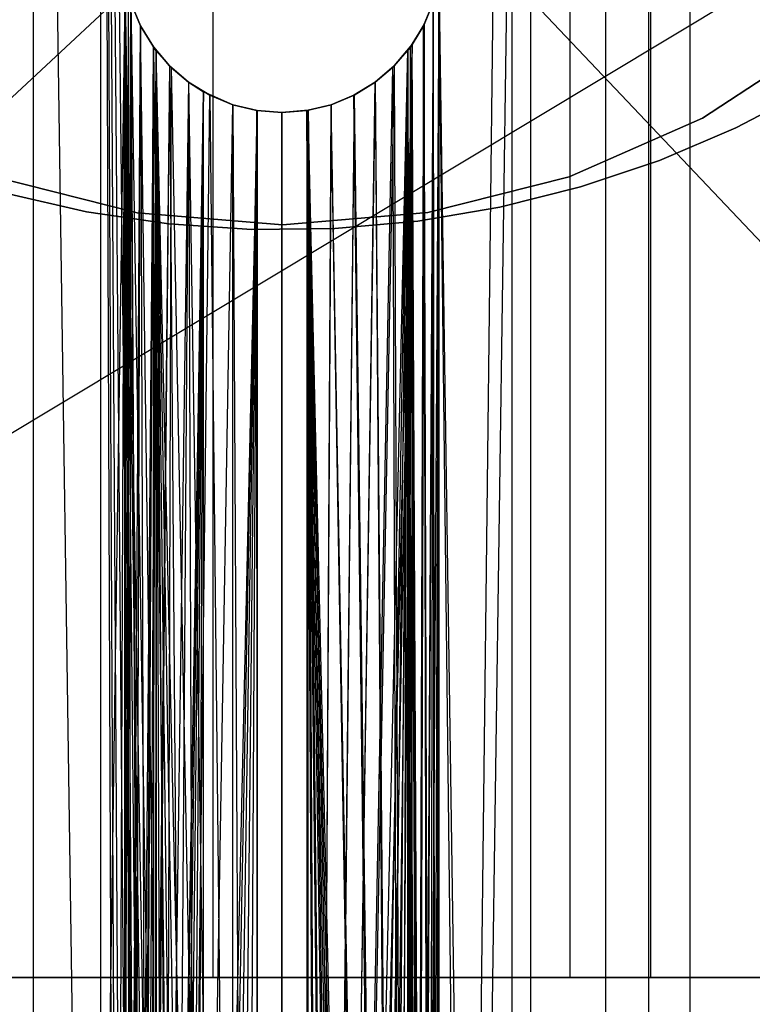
# Model space of a CAD drawing. Extents: x -172 to 172, y -29 to 28.
# Tile 473 of 656: x -1.49 to 2.66, y 7.45 to 13.03. Entities that reach past the tile are written whole.
import ezdxf

# ---------------------------------------------------------------- set-up
doc = ezdxf.new("R2010")
doc.units = 0
doc.header["$LTSCALE"] = 25.4
doc.layers.get('0').update_dxf_attribs({"linetype": 'CONTINUOUS'})

# ---------------------------------------------------------------- blocks, each defined once
blk = doc.blocks.new('RYFLO_AURA_STL')
at = {"color": 0}
for p, q in [((-1.4087, 22.5, -1248.0476), (-1.4087, -22.5, -1248.0476)), ((-1.4087, 22.5, -1238.4526), (-0.8889, -13.259, -1238.3297)), ((-1.4087, 22.5, -1238.4526), (-1.4087, -22.5, -1238.4526)), ((-1.4087, 22.5, -1238.4526), (-0.8889, -13.259, -1238.3297)), ((-1.4087, 22.5, -1238.4526), (-1.4087, -22.5, -1238.4526)), ((-1.4087, 22.5, -1248.0476), (-1.4087, -22.5, -1248.0476)), ((-1.0249, -22.5, -1246.5967), (-1.0249, 22.5, -1246.5967)), ((-0.8017, -12.991, -1239.8431), (-1.0249, 22.5, -1239.9036)), ((-1.0249, 22.5, -1239.9036), (-0.7281, -12.871, -1239.8267)), ((-0.8017, -12.991, -1239.8431), (-1.0249, 22.5, -1239.9036)), ((-0.856, -13.1219, -1239.8564), (-1.0249, 22.5, -1239.9036)), ((-0.856, -13.1219, -1239.8564), (-1.0249, 22.5, -1239.9036)), ((-0.8889, -13.259, -1239.8649), (-1.0249, 22.5, -1239.9036)), ((-1.0249, 22.5, -1239.9036), (-0.7281, -12.871, -1239.8267)), ((-1.0249, 22.5, -1239.9036), (-0.6361, -12.7633, -1239.8085)), ((-1.0249, 22.5, -1239.9036), (-0.6361, -12.7633, -1239.8085)), ((-1.0249, -22.5, -1239.9036), (-1.0249, 22.5, -1239.9036)), ((-0.8889, -13.259, -1239.8649), (-1.0249, 22.5, -1239.9036)), ((-1.0249, -22.5, -1239.9036), (-1.0249, 22.5, -1239.9036)), ((-1.0249, -22.5, -1246.5967), (-1.0249, 22.5, -1246.5967)), ((1.4087, 22.5, -1248.0476), (0.8889, -13.259, -1248.1705)), ((1.4087, 22.5, -1248.0476), (0.8889, -13.259, -1248.1705)), ((0.8889, -13.259, -1246.6354), (1.305, 22.5, -1246.4977)), ((0.8889, -13.259, -1246.6354), (1.305, 22.5, -1246.4977)), ((1.305, -22.5, -1246.4977), (1.305, 22.5, -1246.4977)), ((1.305, -22.5, -1240.0026), (1.305, 22.5, -1240.0026)), ((1.305, -22.5, -1246.4977), (1.305, 22.5, -1246.4977)), ((1.305, -22.5, -1240.0026), (1.305, 22.5, -1240.0026)), ((1.4087, 22.5, -1248.0476), (1.4087, -22.5, -1248.0476)), ((1.4087, 22.5, -1238.4526), (1.4087, -22.5, -1238.4526)), ((1.4087, 22.5, -1248.0476), (1.4087, -22.5, -1248.0476)), ((1.4087, 22.5, -1238.4526), (1.4087, -22.5, -1238.4526)), ((1.8351, -22.5, -1246.2305), (1.8351, 22.5, -1246.2305)), ((1.8351, -22.5, -1246.2305), (1.8351, 22.5, -1246.2305)), ((1.8351, -22.5, -1240.2698), (1.8351, 22.5, -1240.2698)), ((1.8351, -22.5, -1240.2698), (1.8351, 22.5, -1240.2698)), ((2.0771, 22.5, -1247.7983), (2.0771, -22.5, -1247.7983)), ((2.0771, 22.5, -1247.7983), (2.0771, -22.5, -1247.7983)), ((2.0771, 22.5, -1238.7019), (2.0771, -22.5, -1238.7019)), ((2.0771, 22.5, -1238.7019), (2.0771, -22.5, -1238.7019)), ((2.3124, -22.5, -1245.8774), (2.3124, 22.5, -1245.8774)), ((2.3124, -22.5, -1245.8774), (2.3124, 22.5, -1245.8774)), ((2.3124, -22.5, -1240.6228), (2.3124, 22.5, -1240.6228)), ((2.3124, -22.5, -1240.6228), (2.3124, 22.5, -1240.6228)), ((-0.8889, 13.259, -1248.1705), (-1.4087, -22.5, -1248.0476)), ((-0.8889, 13.259, -1248.1705), (-1.4087, -22.5, -1248.0476)), ((-1.0249, -22.5, -1246.5967), (-0.8889, 13.259, -1246.6354)), ((-1.0249, -22.5, -1246.5967), (-0.8889, 13.259, -1246.6354)), ((-0.856, -13.1219, -1248.1763), (-0.8889, 13.259, -1248.1705)), ((-0.8889, 13.259, -1248.1705), (-0.8018, -12.9912, -1248.1854)), ((-0.8889, 13.259, -1248.1705), (-0.8018, -12.9912, -1248.1854)), ((-0.8889, 13.259, -1248.1705), (-0.7281, -12.871, -1248.1968)), ((-0.8889, 13.259, -1248.1705), (-0.7281, -12.871, -1248.1968)), ((-0.8888, -13.2584, -1248.1705), (-0.8889, 13.259, -1248.1705)), ((-0.856, -13.1219, -1248.1763), (-0.8889, 13.259, -1248.1705)), ((-0.8888, -13.2584, -1248.1705), (-0.8889, 13.259, -1248.1705)), ((-0.8888, 13.2584, -1238.3297), (-0.8889, -13.259, -1238.3297)), ((-0.8888, 13.2584, -1238.3297), (-0.8889, -13.259, -1238.3297)), ((-0.8888, 13.2584, -1239.8649), (-0.6361, -12.7633, -1239.8085)), ((-0.8888, 13.2584, -1239.8649), (-0.6361, -12.7633, -1239.8085)), ((-0.8888, 13.2584, -1239.8649), (-0.529, -12.6719, -1239.7903)), ((-0.8888, 13.2584, -1239.8649), (-0.529, -12.6719, -1239.7903)), ((-0.8888, 13.2584, -1239.8649), (-0.4446, -12.6175, -1239.7784)), ((-0.8888, 13.2584, -1239.8649), (-0.4446, -12.6175, -1239.7784)), ((0.8889, 13.259, -1238.3297), (0.7281, -12.871, -1238.3035)), ((0.8889, 13.259, -1238.3297), (0.7281, -12.871, -1238.3035)), ((0.8889, 13.259, -1238.3297), (0.8018, -12.9912, -1238.3148)), ((0.8889, 13.259, -1238.3297), (0.8018, -12.9912, -1238.3148)), ((0.8888, 13.2584, -1246.6354), (0.8053, -12.9981, -1246.6562)), ((0.8888, 13.2584, -1246.6354), (0.8053, -12.9981, -1246.6562)), ((0.856, -13.1219, -1238.324), (0.8889, 13.259, -1238.3297)), ((0.856, -13.1219, -1238.324), (0.8889, 13.259, -1238.3297)), ((0.8888, 13.2584, -1246.6354), (0.856, -13.1219, -1246.6438)), ((0.8888, 13.2584, -1246.6354), (0.856, -13.1219, -1246.6438)), ((0.8888, -13.2584, -1238.3297), (0.8889, 13.259, -1238.3297)), ((0.8888, -13.2584, -1238.3297), (0.8889, 13.259, -1238.3297)), ((0.8889, 13.259, -1239.8649), (0.8888, -13.2584, -1239.8649)), ((0.8889, 13.259, -1239.8649), (0.8888, -13.2584, -1239.8649)), ((0.8888, 13.2584, -1248.1705), (0.8889, -13.259, -1248.1705)), ((0.8888, 13.2584, -1248.1705), (0.8889, -13.259, -1248.1705)), ((0.8889, -13.259, -1246.6354), (0.8888, 13.2584, -1246.6354)), ((0.8889, -13.259, -1246.6354), (0.8888, 13.2584, -1246.6354)), ((0.8889, 13.259, -1238.3297), (1.4087, -22.5, -1238.4526)), ((0.8889, 13.259, -1238.3297), (1.4087, -22.5, -1238.4526)), ((1.305, -22.5, -1240.0026), (0.8889, 13.259, -1239.8649)), ((1.305, -22.5, -1240.0026), (0.8889, 13.259, -1239.8649)), ((-1.0249, -22.5, -1246.5967), (-0.856, 13.1219, -1246.6438)), ((-1.0249, -22.5, -1246.5967), (-0.856, 13.1219, -1246.6438)), ((-0.856, 13.1219, -1238.324), (-0.8889, -13.259, -1238.3297)), ((-0.856, 13.1219, -1238.324), (-0.8889, -13.259, -1238.3297)), ((-0.856, 13.1219, -1248.1763), (-0.7281, -12.871, -1248.1968)), ((-0.856, 13.1219, -1248.1763), (-0.7281, -12.871, -1248.1968)), ((-0.856, 13.1219, -1248.1763), (-0.7129, -12.8507, -1248.199)), ((-0.856, 13.1219, -1248.1763), (-0.7129, -12.8507, -1248.199)), ((-0.856, 13.1219, -1248.1763), (-0.8017, 12.9911, -1248.1854)), ((-0.8018, 12.9912, -1238.3148), (-0.856, 13.1219, -1238.324)), ((-0.8017, 12.991, -1246.6571), (-0.856, 13.1219, -1246.6438)), ((-0.856, 13.1219, -1239.8564), (-0.4446, -12.6175, -1239.7784)), ((-0.856, 13.1219, -1239.8564), (-0.4446, -12.6175, -1239.7784)), ((-0.856, 13.1219, -1239.8564), (-0.8019, 12.9914, -1239.8433)), ((-0.856, 13.1219, -1248.1763), (-0.8017, 12.9911, -1248.1854)), ((-0.8017, 12.991, -1246.6571), (-0.856, 13.1219, -1246.6438)), ((-0.8018, 12.9912, -1238.3148), (-0.856, 13.1219, -1238.324)), ((-0.856, 13.1219, -1239.8564), (-0.8019, 12.9914, -1239.8433)), ((0.856, 13.1219, -1238.324), (0.7129, -12.8507, -1238.3013)), ((0.856, 13.1219, -1238.324), (0.7129, -12.8507, -1238.3013)), ((0.856, 13.1219, -1238.324), (0.7281, -12.871, -1238.3035)), ((0.856, 13.1219, -1238.324), (0.7281, -12.871, -1238.3035)), ((0.856, 13.1219, -1246.6438), (0.7281, -12.871, -1246.6736)), ((0.856, 13.1219, -1246.6438), (0.7281, -12.871, -1246.6736)), ((0.856, 13.1219, -1238.324), (0.8017, 12.9911, -1238.3148)), ((0.856, 13.1219, -1238.324), (0.8017, 12.9911, -1238.3148)), ((0.8018, 12.9912, -1248.1854), (0.856, 13.1219, -1248.1763)), ((0.8018, 12.9912, -1248.1854), (0.856, 13.1219, -1248.1763)), ((0.856, 13.1219, -1246.6438), (0.8053, -12.9981, -1246.6562)), ((0.856, 13.1219, -1246.6438), (0.8053, -12.9981, -1246.6562)), ((0.8053, 12.9981, -1239.844), (0.856, 13.1219, -1239.8564)), ((0.8053, 12.9981, -1239.844), (0.856, 13.1219, -1239.8564)), ((0.8053, 12.9981, -1239.844), (0.856, 13.1219, -1238.324)), ((0.8053, 12.9981, -1239.844), (0.856, 13.1219, -1238.324)), ((0.856, 13.1219, -1246.6438), (0.8055, 12.9986, -1246.6561)), ((0.856, 13.1219, -1248.1763), (0.8055, 12.9986, -1246.6561)), ((0.856, 13.1219, -1246.6438), (0.8055, 12.9986, -1246.6561)), ((0.856, 13.1219, -1248.1763), (0.8055, 12.9986, -1246.6561)), ((0.856, 13.1219, -1248.1763), (0.8889, -13.259, -1248.1705)), ((0.856, 13.1219, -1248.1763), (0.8889, -13.259, -1248.1705)), ((0.8888, -13.2584, -1239.8649), (0.856, 13.1219, -1239.8564)), ((0.8888, -13.2584, -1239.8649), (0.856, 13.1219, -1239.8564)), ((0.8055, 12.9986, -1246.6561), (0.7281, -12.871, -1246.6736)), ((0.8055, 12.9986, -1246.6561), (0.7281, -12.871, -1246.6736)), ((0.8055, 12.9986, -1246.6561), (0.7374, 12.884, -1246.6715)), ((0.8055, 12.9986, -1246.6561), (0.7374, 12.884, -1246.6715)), ((0.7385, 12.8855, -1239.8289), (0.8053, 12.9981, -1239.844)), ((0.7385, 12.8855, -1239.8289), (0.8053, 12.9981, -1239.844)), ((0.8053, 12.9981, -1239.844), (0.8017, 12.9911, -1238.3148)), ((0.8053, 12.9981, -1239.844), (0.8017, 12.9911, -1238.3148)), ((0.8018, 12.9912, -1248.1854), (0.8055, 12.9986, -1246.6561)), ((0.8018, 12.9912, -1248.1854), (0.8055, 12.9986, -1246.6561)), ((0.8888, -13.2584, -1239.8649), (0.8053, 12.9981, -1239.844)), ((0.8888, -13.2584, -1239.8649), (0.8053, 12.9981, -1239.844)), ((0.856, -13.1219, -1239.8564), (0.8053, 12.9981, -1239.844)), ((0.856, -13.1219, -1239.8564), (0.8053, 12.9981, -1239.844)), ((-1.0249, -22.5, -1246.5967), (-0.8017, 12.991, -1246.6571)), ((-1.0249, -22.5, -1246.5967), (-0.8017, 12.991, -1246.6571)), ((-0.8889, -13.259, -1238.3297), (-0.8018, 12.9912, -1238.3148)), ((-0.8889, -13.259, -1238.3297), (-0.8018, 12.9912, -1238.3148)), ((-0.8019, 12.9914, -1239.8433), (-0.7281, 12.871, -1239.8267)), ((-0.4446, -12.6175, -1239.7784), (-0.8019, 12.9914, -1239.8433)), ((-0.4446, -12.6175, -1239.7784), (-0.8019, 12.9914, -1239.8433)), ((-0.8018, 12.9912, -1238.3148), (-0.8019, 12.9914, -1239.8433)), ((-0.8018, 12.9912, -1238.3148), (-0.8019, 12.9914, -1239.8433)), ((-0.8019, 12.9914, -1239.8433), (-0.7281, 12.871, -1239.8267)), ((-0.7281, 12.871, -1238.3035), (-0.8018, 12.9912, -1238.3148)), ((-0.7281, 12.871, -1238.3035), (-0.8018, 12.9912, -1238.3148)), ((-0.8017, 12.9911, -1248.1854), (-0.7129, -12.8507, -1248.199)), ((-0.8017, 12.9911, -1248.1854), (-0.7129, -12.8507, -1248.199)), ((-0.8017, 12.9911, -1248.1854), (-0.7281, 12.871, -1248.1968)), ((-0.8017, 12.9911, -1248.1854), (-0.7281, 12.871, -1248.1968)), ((-0.8017, 12.9911, -1248.1854), (-0.8017, 12.991, -1246.6571)), ((-0.8017, 12.9911, -1248.1854), (-0.8017, 12.991, -1246.6571)), ((-0.7281, 12.871, -1246.6736), (-0.8017, 12.991, -1246.6571)), ((-0.7281, 12.871, -1246.6736), (-0.8017, 12.991, -1246.6571)), ((0.8017, 12.9911, -1238.3148), (0.7129, -12.8507, -1238.3013)), ((0.8017, 12.9911, -1238.3148), (0.7129, -12.8507, -1238.3013)), ((0.7281, 12.871, -1248.1968), (0.8018, 12.9912, -1248.1854)), ((0.7281, 12.871, -1248.1968), (0.8018, 12.9912, -1248.1854)), ((0.8017, 12.9911, -1238.3148), (0.7281, 12.871, -1238.3035)), ((0.8017, 12.9911, -1238.3148), (0.7281, 12.871, -1238.3035)), ((0.8018, 12.9912, -1248.1854), (0.7374, 12.884, -1246.6715)), ((0.8018, 12.9912, -1248.1854), (0.7374, 12.884, -1246.6715)), ((0.7385, 12.8855, -1239.8289), (0.8017, 12.9911, -1238.3148)), ((0.7385, 12.8855, -1239.8289), (0.8017, 12.9911, -1238.3148)), ((0.8889, -13.259, -1248.1705), (0.8018, 12.9912, -1248.1854)), ((0.8889, -13.259, -1248.1705), (0.8018, 12.9912, -1248.1854)), ((0.7374, 12.884, -1246.6715), (0.1485, -12.5123, -1246.7469)), ((0.7374, 12.884, -1246.6715), (0.1485, -12.5123, -1246.7469)), ((0.7374, 12.884, -1246.6715), (0.2781, -12.544, -1246.739)), ((0.7374, 12.884, -1246.6715), (0.2781, -12.544, -1246.739)), ((0.4083, -12.5979, -1246.7262), (0.7374, 12.884, -1246.6715)), ((0.4083, -12.5979, -1246.7262), (0.7374, 12.884, -1246.6715)), ((0.529, -12.6719, -1246.71), (0.7374, 12.884, -1246.6715)), ((0.529, -12.6719, -1246.71), (0.7374, 12.884, -1246.6715)), ((0.6361, 12.7633, -1239.8085), (0.7385, 12.8855, -1239.8289)), ((0.6361, 12.7633, -1239.8085), (0.7385, 12.8855, -1239.8289)), ((0.6361, -12.7633, -1246.6918), (0.7374, 12.884, -1246.6715)), ((0.6361, -12.7633, -1246.6918), (0.7374, 12.884, -1246.6715)), ((0.7374, 12.884, -1246.6715), (0.6366, 12.7638, -1246.6918)), ((0.7374, 12.884, -1246.6715), (0.6366, 12.7638, -1246.6918)), ((0.7385, 12.8855, -1239.8289), (0.7116, 12.8489, -1238.301)), ((0.7385, 12.8855, -1239.8289), (0.7116, 12.8489, -1238.301)), ((0.7385, 12.8855, -1239.8289), (0.7281, 12.871, -1238.3035)), ((0.7385, 12.8855, -1239.8289), (0.7281, 12.871, -1238.3035)), ((0.7281, -12.871, -1246.6736), (0.7374, 12.884, -1246.6715)), ((0.7281, -12.871, -1246.6736), (0.7374, 12.884, -1246.6715)), ((0.7281, 12.871, -1248.1968), (0.7374, 12.884, -1246.6715)), ((0.7281, 12.871, -1248.1968), (0.7374, 12.884, -1246.6715)), ((0.7374, -12.884, -1239.8287), (0.7385, 12.8855, -1239.8289)), ((0.7374, -12.884, -1239.8287), (0.7385, 12.8855, -1239.8289)), ((0.856, -13.1219, -1239.8564), (0.7385, 12.8855, -1239.8289)), ((0.8055, -12.9986, -1239.8441), (0.7385, 12.8855, -1239.8289)), ((0.856, -13.1219, -1239.8564), (0.7385, 12.8855, -1239.8289)), ((0.8055, -12.9986, -1239.8441), (0.7385, 12.8855, -1239.8289)), ((2.3821, 12.4677, -120), (3.0732, 12.9198, -120)), ((3.0732, 12.9198, -119), (2.3821, 12.4677, -119)), ((3.0732, 12.9198, -119), (2.3821, 12.4677, -119)), ((2.3821, 12.4677, -120), (3.0732, 12.9198, -120)), ((-0.7281, 12.871, -1246.6736), (-1.0249, -22.5, -1246.5967)), ((-0.7281, 12.871, -1246.6736), (-1.0249, -22.5, -1246.5967)), ((-0.8889, -13.259, -1238.3297), (-0.7281, 12.871, -1238.3035)), ((-0.8889, -13.259, -1238.3297), (-0.7281, 12.871, -1238.3035)), ((-0.856, -13.1219, -1238.324), (-0.7281, 12.871, -1238.3035)), ((-0.856, -13.1219, -1238.324), (-0.7281, 12.871, -1238.3035)), ((-0.856, -13.1219, -1238.324), (-0.7129, 12.8507, -1238.3013)), ((-0.856, -13.1219, -1238.324), (-0.7129, 12.8507, -1238.3013)), ((-0.8017, -12.9911, -1238.3148), (-0.7129, 12.8507, -1238.3013)), ((-0.8017, -12.9911, -1238.3148), (-0.7129, 12.8507, -1238.3013)), ((-0.7281, 12.871, -1248.1968), (-0.7116, 12.8489, -1248.1992)), ((-0.7129, -12.8507, -1248.199), (-0.7281, 12.871, -1248.1968)), ((-0.7129, -12.8507, -1248.199), (-0.7281, 12.871, -1248.1968)), ((-0.7129, 12.8507, -1238.3013), (-0.7281, 12.871, -1238.3035)), ((-0.6361, 12.7633, -1246.6918), (-0.7281, 12.871, -1246.6736)), ((-0.7281, 12.871, -1239.8267), (-0.4446, -12.6175, -1239.7784)), ((-0.7281, 12.871, -1239.8267), (-0.6366, 12.7638, -1239.8085)), ((-0.7281, 12.871, -1239.8267), (-0.4446, -12.6175, -1239.7784)), ((-0.7281, 12.871, -1248.1968), (-0.7281, 12.871, -1246.6736)), ((-0.7116, 12.8489, -1248.1992), (-0.7281, 12.871, -1246.6736)), ((-0.6361, 12.7633, -1246.6918), (-0.7281, 12.871, -1246.6736)), ((-0.7116, 12.8489, -1248.1992), (-0.7281, 12.871, -1246.6736)), ((-0.7281, 12.871, -1248.1968), (-0.7116, 12.8489, -1248.1992)), ((-0.7281, 12.871, -1248.1968), (-0.7281, 12.871, -1246.6736)), ((-0.7281, 12.871, -1238.3035), (-0.7281, 12.871, -1239.8267)), ((-0.7281, 12.871, -1238.3035), (-0.7281, 12.871, -1239.8267)), ((-0.7281, 12.871, -1238.3035), (-0.6366, 12.7638, -1239.8085)), ((-0.7281, 12.871, -1239.8267), (-0.6366, 12.7638, -1239.8085)), ((-0.7281, 12.871, -1238.3035), (-0.6366, 12.7638, -1239.8085)), ((-0.7129, 12.8507, -1238.3013), (-0.7281, 12.871, -1238.3035)), ((-0.7129, 12.8507, -1238.3013), (-0.7281, -12.871, -1238.3035)), ((-0.7129, 12.8507, -1238.3013), (-0.7281, -12.871, -1238.3035)), ((-0.4082, -12.5979, -1238.2668), (-0.7129, 12.8507, -1238.3013)), ((-0.7129, 12.8507, -1238.3013), (-0.529, -12.6719, -1238.2782)), ((-0.4082, -12.5979, -1238.2668), (-0.7129, 12.8507, -1238.3013)), ((-0.2781, -12.544, -1238.2578), (-0.7129, 12.8507, -1238.3013)), ((-0.2781, -12.544, -1238.2578), (-0.7129, 12.8507, -1238.3013)), ((-0.1403, -12.511, -1238.2521), (-0.7129, 12.8507, -1238.3013)), ((-0.6266, 12.7539, -1238.2896), (-0.7129, 12.8507, -1238.3013)), ((-0.1403, -12.511, -1238.2521), (-0.7129, 12.8507, -1238.3013)), ((-0.7116, -12.8489, -1238.301), (-0.7129, 12.8507, -1238.3013)), ((-0.7116, -12.8489, -1238.301), (-0.7129, 12.8507, -1238.3013)), ((-0.6264, -12.7537, -1238.2896), (-0.7129, 12.8507, -1238.3013)), ((-0.6264, -12.7537, -1238.2896), (-0.7129, 12.8507, -1238.3013)), ((-0.7129, 12.8507, -1238.3013), (-0.529, -12.6719, -1238.2782)), ((-0.7129, 12.8507, -1238.3013), (-0.6366, 12.7638, -1239.8085)), ((-0.7129, 12.8507, -1238.3013), (-0.6366, 12.7638, -1239.8085)), ((-0.6266, 12.7539, -1238.2896), (-0.7129, 12.8507, -1238.3013)), ((-0.7116, 12.8489, -1248.1992), (-0.7129, -12.8507, -1248.199)), ((-0.7116, 12.8489, -1248.1992), (-0.7129, -12.8507, -1248.199)), ((-0.7116, 12.8489, -1248.1992), (-0.6264, 12.7537, -1248.2107)), ((-0.7116, 12.8489, -1248.1992), (-0.6264, 12.7537, -1248.2107)), ((-0.7116, 12.8489, -1248.1992), (-0.6361, 12.7633, -1246.6918)), ((-0.7116, 12.8489, -1248.1992), (-0.6361, 12.7633, -1246.6918)), ((0.1403, -12.511, -1248.2482), (0.7129, 12.8507, -1248.199)), ((0.1403, -12.511, -1248.2482), (0.7129, 12.8507, -1248.199)), ((0.2781, -12.544, -1248.2424), (0.7129, 12.8507, -1248.199)), ((0.2781, -12.544, -1248.2424), (0.7129, 12.8507, -1248.199)), ((0.4082, -12.5979, -1248.2334), (0.7129, 12.8507, -1248.199)), ((0.4082, -12.5979, -1248.2334), (0.7129, 12.8507, -1248.199)), ((0.7129, 12.8507, -1248.199), (0.529, -12.6719, -1248.222)), ((0.7129, 12.8507, -1248.199), (0.529, -12.6719, -1248.222)), ((0.6264, -12.7537, -1248.2107), (0.7129, 12.8507, -1248.199)), ((0.6264, -12.7537, -1248.2107), (0.7129, 12.8507, -1248.199)), ((0.7116, 12.8489, -1238.301), (0.6264, 12.7537, -1238.2896)), ((0.7116, 12.8489, -1238.301), (0.6264, 12.7537, -1238.2896)), ((0.6266, 12.7539, -1248.2107), (0.7129, 12.8507, -1248.199)), ((0.6266, 12.7539, -1248.2107), (0.7129, 12.8507, -1248.199)), ((0.6361, 12.7633, -1239.8085), (0.7116, 12.8489, -1238.301)), ((0.6361, 12.7633, -1239.8085), (0.7116, 12.8489, -1238.301)), ((0.7281, 12.871, -1248.1968), (0.6366, 12.7638, -1246.6918)), ((0.7281, 12.871, -1248.1968), (0.6366, 12.7638, -1246.6918)), ((0.7129, 12.8507, -1248.199), (0.6366, 12.7638, -1246.6918)), ((0.7129, 12.8507, -1248.199), (0.6366, 12.7638, -1246.6918)), ((0.7281, 12.871, -1238.3035), (0.7116, 12.8489, -1238.301)), ((0.7281, 12.871, -1238.3035), (0.7116, 12.8489, -1238.301)), ((0.7116, -12.8489, -1248.1992), (0.7129, 12.8507, -1248.199)), ((0.7116, -12.8489, -1248.1992), (0.7129, 12.8507, -1248.199)), ((0.7116, 12.8489, -1238.301), (0.7129, -12.8507, -1238.3013)), ((0.7116, 12.8489, -1238.301), (0.7129, -12.8507, -1238.3013)), ((0.7129, 12.8507, -1248.199), (0.7281, 12.871, -1248.1968)), ((0.7129, -12.8507, -1238.3013), (0.7281, 12.871, -1238.3035)), ((0.7129, -12.8507, -1238.3013), (0.7281, 12.871, -1238.3035)), ((0.7129, 12.8507, -1248.199), (0.7281, 12.871, -1248.1968)), ((0.7129, 12.8507, -1248.199), (0.7281, -12.871, -1248.1968)), ((0.856, -13.1219, -1248.1763), (0.7129, 12.8507, -1248.199)), ((0.856, -13.1219, -1248.1763), (0.7129, 12.8507, -1248.199)), ((0.8017, -12.9911, -1248.1854), (0.7129, 12.8507, -1248.199)), ((0.8017, -12.9911, -1248.1854), (0.7129, 12.8507, -1248.199)), ((0.7129, 12.8507, -1248.199), (0.7281, -12.871, -1248.1968)), ((0.8889, -13.259, -1248.1705), (0.7281, 12.871, -1248.1968)), ((0.8889, -13.259, -1248.1705), (0.7281, 12.871, -1248.1968)), ((0.856, -13.1219, -1248.1763), (0.7281, 12.871, -1248.1968)), ((0.856, -13.1219, -1248.1763), (0.7281, 12.871, -1248.1968)), ((-0.6361, 12.7633, -1246.6918), (-1.0249, -22.5, -1246.5967)), ((-0.6361, 12.7633, -1246.6918), (-1.0249, -22.5, -1246.5967)), ((-0.6361, 12.7633, -1246.6918), (-0.8888, -13.2584, -1246.6354)), ((-0.6361, 12.7633, -1246.6918), (-0.8888, -13.2584, -1246.6354)), ((-0.6264, 12.7537, -1248.2107), (-0.7129, -12.8507, -1248.199)), ((-0.6264, 12.7537, -1248.2107), (-0.7129, -12.8507, -1248.199)), ((-0.6366, 12.7638, -1239.8085), (-0.4446, -12.6175, -1239.7784)), ((-0.6366, 12.7638, -1239.8085), (-0.4446, -12.6175, -1239.7784)), ((-0.6366, 12.7638, -1239.8085), (-0.529, 12.6719, -1239.7903)), ((-0.6366, 12.7638, -1239.8085), (-0.6266, 12.7539, -1238.2896)), ((-0.6366, 12.7638, -1239.8085), (-0.529, 12.6719, -1239.7903)), ((-0.6366, 12.7638, -1239.8085), (-0.6266, 12.7539, -1238.2896)), ((-0.529, 12.6719, -1246.71), (-0.6361, 12.7633, -1246.6918)), ((-0.6264, 12.7537, -1248.2107), (-0.6361, 12.7633, -1246.6918)), ((-0.529, 12.6719, -1246.71), (-0.6361, 12.7633, -1246.6918)), ((-0.6264, 12.7537, -1248.2107), (-0.6361, 12.7633, -1246.6918)), ((-0.529, 12.6719, -1238.2782), (-0.6266, 12.7539, -1238.2896)), ((-0.6266, 12.7539, -1238.2896), (-0.1403, -12.511, -1238.2521)), ((-0.6266, 12.7539, -1238.2896), (-0.1403, -12.511, -1238.2521)), ((-0.6266, 12.7539, -1238.2896), (-0.529, 12.6719, -1239.7903)), ((-0.6266, 12.7539, -1238.2896), (-0.529, 12.6719, -1239.7903)), ((-0.529, 12.6719, -1238.2782), (-0.6266, 12.7539, -1238.2896)), ((-0.6264, 12.7537, -1248.2107), (-0.529, 12.6719, -1248.222)), ((-0.6264, 12.7537, -1248.2107), (-0.529, 12.6719, -1248.222)), ((-0.6264, 12.7537, -1248.2107), (-0.529, 12.6719, -1246.71)), ((-0.6264, 12.7537, -1248.2107), (-0.529, 12.6719, -1246.71)), ((0.6266, 12.7539, -1248.2107), (0.1403, -12.511, -1248.2482)), ((0.6266, 12.7539, -1248.2107), (0.1403, -12.511, -1248.2482)), ((0.6366, 12.7638, -1246.6918), (0.1485, -12.5123, -1246.7469)), ((0.6366, 12.7638, -1246.6918), (0.1485, -12.5123, -1246.7469)), ((0.6366, 12.7638, -1246.6918), (0.529, 12.6719, -1246.71)), ((0.6366, 12.7638, -1246.6918), (0.529, 12.6719, -1246.71)), ((0.529, 12.6719, -1239.7903), (0.6361, 12.7633, -1239.8085)), ((0.529, 12.6719, -1239.7903), (0.6361, 12.7633, -1239.8085)), ((0.529, 12.6719, -1248.222), (0.6266, 12.7539, -1248.2107)), ((0.6266, 12.7539, -1248.2107), (0.529, 12.6719, -1246.71)), ((0.6266, 12.7539, -1248.2107), (0.529, 12.6719, -1246.71)), ((0.529, 12.6719, -1248.222), (0.6266, 12.7539, -1248.2107)), ((0.6264, 12.7537, -1238.2896), (0.529, 12.6719, -1238.2782)), ((0.529, 12.6719, -1239.7903), (0.6264, 12.7537, -1238.2896)), ((0.529, 12.6719, -1239.7903), (0.6264, 12.7537, -1238.2896)), ((0.6264, 12.7537, -1238.2896), (0.529, 12.6719, -1238.2782)), ((0.6361, 12.7633, -1239.8085), (0.6264, 12.7537, -1238.2896)), ((0.6361, 12.7633, -1239.8085), (0.6264, 12.7537, -1238.2896)), ((0.6264, 12.7537, -1238.2896), (0.7129, -12.8507, -1238.3013)), ((0.6264, 12.7537, -1238.2896), (0.7129, -12.8507, -1238.3013)), ((0.6366, 12.7638, -1246.6918), (0.6266, 12.7539, -1248.2107)), ((0.6366, 12.7638, -1246.6918), (0.6266, 12.7539, -1248.2107)), ((0.6361, 12.7633, -1239.8085), (0.7374, -12.884, -1239.8287)), ((0.6361, 12.7633, -1239.8085), (0.7374, -12.884, -1239.8287)), ((-0.529, 12.6719, -1246.71), (-0.8888, -13.2584, -1246.6354)), ((-0.529, 12.6719, -1246.71), (-0.8888, -13.2584, -1246.6354)), ((-0.529, 12.6719, -1248.222), (-0.7129, -12.8507, -1248.199)), ((-0.529, 12.6719, -1248.222), (-0.7129, -12.8507, -1248.199)), ((-0.529, 12.6719, -1248.222), (-0.4082, 12.5979, -1248.2334)), ((-0.4089, 12.5983, -1238.2668), (-0.529, 12.6719, -1238.2782)), ((-0.529, 12.6719, -1238.2782), (-0.1403, -12.511, -1238.2521)), ((-0.529, 12.6719, -1238.2782), (-0.1403, -12.511, -1238.2521)), ((-0.4446, 12.6175, -1246.7218), (-0.529, 12.6719, -1246.71)), ((-0.529, 12.6719, -1239.7903), (-0.4446, -12.6175, -1239.7784)), ((-0.529, 12.6719, -1239.7903), (-0.4446, -12.6175, -1239.7784)), ((-0.529, 12.6719, -1239.7903), (-0.4446, 12.6175, -1239.7784)), ((-0.529, 12.6719, -1248.222), (-0.4082, 12.5979, -1248.2334)), ((-0.529, 12.6719, -1248.222), (-0.4446, 12.6175, -1246.7218)), ((-0.529, 12.6719, -1248.222), (-0.4446, 12.6175, -1246.7218)), ((-0.529, 12.6719, -1248.222), (-0.529, 12.6719, -1246.71)), ((-0.4446, 12.6175, -1246.7218), (-0.529, 12.6719, -1246.71)), ((-0.529, 12.6719, -1248.222), (-0.529, 12.6719, -1246.71)), ((-0.529, 12.6719, -1238.2782), (-0.529, 12.6719, -1239.7903)), ((-0.529, 12.6719, -1238.2782), (-0.529, 12.6719, -1239.7903)), ((-0.529, 12.6719, -1238.2782), (-0.4446, 12.6175, -1239.7784)), ((-0.529, 12.6719, -1239.7903), (-0.4446, 12.6175, -1239.7784)), ((-0.529, 12.6719, -1238.2782), (-0.4446, 12.6175, -1239.7784)), ((-0.4089, 12.5983, -1238.2668), (-0.529, 12.6719, -1238.2782)), ((0.529, 12.6719, -1248.222), (0.1403, -12.511, -1248.2482)), ((0.529, 12.6719, -1248.222), (0.1403, -12.511, -1248.2482)), ((0.1485, -12.5123, -1246.7469), (0.529, 12.6719, -1246.71)), ((0.1485, -12.5123, -1246.7469), (0.529, 12.6719, -1246.71)), ((0.529, 12.6719, -1238.2782), (0.4082, 12.5979, -1238.2668)), ((0.529, 12.6719, -1238.2782), (0.4082, 12.5979, -1238.2668)), ((0.4083, 12.5979, -1239.774), (0.529, 12.6719, -1239.7903)), ((0.4083, 12.5979, -1239.774), (0.529, 12.6719, -1239.7903)), ((0.4089, 12.5983, -1248.2334), (0.529, 12.6719, -1248.222)), ((0.4089, 12.5983, -1248.2334), (0.529, 12.6719, -1248.222)), ((0.529, 12.6719, -1246.71), (0.4091, 12.5983, -1246.7261)), ((0.529, 12.6719, -1246.71), (0.4091, 12.5983, -1246.7261)), ((0.529, 12.6719, -1238.2782), (0.7129, -12.8507, -1238.3013)), ((0.529, 12.6719, -1238.2782), (0.7129, -12.8507, -1238.3013)), ((0.529, 12.6719, -1239.7903), (0.7374, -12.884, -1239.8287)), ((0.529, 12.6719, -1239.7903), (0.7374, -12.884, -1239.8287)), ((0.529, 12.6719, -1248.222), (0.529, 12.6719, -1246.71)), ((0.529, 12.6719, -1248.222), (0.529, 12.6719, -1246.71)), ((0.529, 12.6719, -1239.7903), (0.529, 12.6719, -1238.2782)), ((0.529, 12.6719, -1239.7903), (0.529, 12.6719, -1238.2782)), ((-0.4446, 12.6175, -1246.7218), (-0.8888, -13.2584, -1246.6354)), ((-0.4446, 12.6175, -1246.7218), (-0.8888, -13.2584, -1246.6354)), ((-0.856, -13.1219, -1246.6438), (-0.4446, 12.6175, -1246.7218)), ((-0.856, -13.1219, -1246.6438), (-0.4446, 12.6175, -1246.7218)), ((-0.8019, -12.9914, -1246.657), (-0.4446, 12.6175, -1246.7218)), ((-0.8019, -12.9914, -1246.657), (-0.4446, 12.6175, -1246.7218)), ((-0.7281, -12.871, -1246.6736), (-0.4446, 12.6175, -1246.7218)), ((-0.7281, -12.871, -1246.6736), (-0.4446, 12.6175, -1246.7218)), ((-0.6366, -12.7638, -1246.6918), (-0.4446, 12.6175, -1246.7218)), ((-0.6366, -12.7638, -1246.6918), (-0.4446, 12.6175, -1246.7218)), ((-0.529, -12.6719, -1246.71), (-0.4446, 12.6175, -1246.7218)), ((-0.529, -12.6719, -1246.71), (-0.4446, 12.6175, -1246.7218)), ((-0.4446, -12.6175, -1246.7218), (-0.4446, 12.6175, -1246.7218)), ((-0.4446, -12.6175, -1246.7218), (-0.4446, 12.6175, -1246.7218)), ((-0.2781, 12.544, -1246.739), (-0.4446, 12.6175, -1246.7218)), ((-0.4446, -12.6175, -1239.7784), (-0.4446, 12.6175, -1239.7784)), ((-0.4446, 12.6175, -1239.7784), (-0.2781, 12.544, -1239.7612)), ((-0.4446, -12.6175, -1239.7784), (-0.4446, 12.6175, -1239.7784)), ((-0.4082, 12.5979, -1248.2334), (-0.4446, 12.6175, -1246.7218)), ((-0.2781, 12.544, -1246.739), (-0.4446, 12.6175, -1246.7218)), ((-0.4082, 12.5979, -1248.2334), (-0.4446, 12.6175, -1246.7218)), ((-0.4089, 12.5983, -1238.2668), (-0.4446, 12.6175, -1239.7784)), ((-0.4089, 12.5983, -1238.2668), (-0.4446, 12.6175, -1239.7784)), ((-0.4446, 12.6175, -1239.7784), (-0.2781, 12.544, -1239.7612)), ((2.9884, 12.6321, -120.1403), (2.571, 12.4137, -120.1403)), ((2.571, 12.4137, -122.1403), (2.9884, 12.6321, -122.1403)), ((2.9884, 12.6321, -120.1403), (2.571, 12.4137, -120.1403)), ((2.571, 12.4137, -122.1403), (2.9884, 12.6321, -122.1403)), ((-0.7129, -12.8507, -1248.199), (-0.4082, 12.5979, -1248.2334)), ((-0.7129, -12.8507, -1248.199), (-0.4082, 12.5979, -1248.2334)), ((-0.2781, 12.544, -1238.2578), (-0.4089, 12.5983, -1238.2668)), ((-0.4089, 12.5983, -1238.2668), (-0.1403, -12.511, -1238.2521)), ((-0.4089, 12.5983, -1238.2668), (-0.1403, -12.511, -1238.2521)), ((-0.4089, 12.5983, -1238.2668), (-0.2781, 12.544, -1239.7612)), ((-0.4089, 12.5983, -1238.2668), (-0.2781, 12.544, -1239.7612)), ((-0.2781, 12.544, -1238.2578), (-0.4089, 12.5983, -1238.2668)), ((-0.4082, 12.5979, -1248.2334), (-0.2781, 12.544, -1248.2424)), ((-0.2781, 12.544, -1246.739), (-0.4082, 12.5979, -1248.2334)), ((-0.4082, 12.5979, -1248.2334), (-0.2781, 12.544, -1248.2424)), ((-0.2781, 12.544, -1246.739), (-0.4082, 12.5979, -1248.2334)), ((0.4089, 12.5983, -1248.2334), (0.1403, -12.511, -1248.2482)), ((0.4089, 12.5983, -1248.2334), (0.1403, -12.511, -1248.2482)), ((0.4091, 12.5983, -1246.7261), (0.1485, -12.5123, -1246.7469)), ((0.4091, 12.5983, -1246.7261), (0.1485, -12.5123, -1246.7469)), ((0.2781, 12.544, -1248.2424), (0.4089, 12.5983, -1248.2334)), ((0.4091, 12.5983, -1246.7261), (0.2781, 12.544, -1246.739)), ((0.2781, 12.544, -1248.2424), (0.4089, 12.5983, -1248.2334)), ((0.4091, 12.5983, -1246.7261), (0.2781, 12.544, -1246.739)), ((0.4082, 12.5979, -1238.2668), (0.2781, 12.544, -1238.2578)), ((0.2781, 12.544, -1239.7612), (0.4083, 12.5979, -1239.774)), ((0.2781, 12.544, -1239.7612), (0.4083, 12.5979, -1239.774)), ((0.4082, 12.5979, -1238.2668), (0.2781, 12.544, -1238.2578)), ((0.7129, -12.8507, -1238.3013), (0.4082, 12.5979, -1238.2668)), ((0.7129, -12.8507, -1238.3013), (0.4082, 12.5979, -1238.2668)), ((0.4083, 12.5979, -1239.774), (0.4082, 12.5979, -1238.2668)), ((0.4083, 12.5979, -1239.774), (0.4082, 12.5979, -1238.2668)), ((0.4083, 12.5979, -1239.774), (0.7374, -12.884, -1239.8287)), ((0.4083, 12.5979, -1239.774), (0.7374, -12.884, -1239.8287)), ((0.4089, 12.5983, -1248.2334), (0.4091, 12.5983, -1246.7261)), ((0.4089, 12.5983, -1248.2334), (0.4091, 12.5983, -1246.7261)), ((-0.7129, -12.8507, -1248.199), (-0.2781, 12.544, -1248.2424)), ((-0.7129, -12.8507, -1248.199), (-0.2781, 12.544, -1248.2424)), ((-0.1403, 12.511, -1248.2482), (-0.7129, -12.8507, -1248.199)), ((-0.1403, 12.511, -1248.2482), (-0.7129, -12.8507, -1248.199)), ((-0.6266, -12.7539, -1248.2107), (-0.1403, 12.511, -1248.2482)), ((-0.6266, -12.7539, -1248.2107), (-0.1403, 12.511, -1248.2482)), ((-0.529, -12.6719, -1248.222), (-0.1403, 12.511, -1248.2482)), ((-0.529, -12.6719, -1248.222), (-0.1403, 12.511, -1248.2482)), ((-0.4089, -12.5983, -1248.2334), (-0.1403, 12.511, -1248.2482)), ((-0.4089, -12.5983, -1248.2334), (-0.1403, 12.511, -1248.2482)), ((-0.2781, 12.544, -1248.2424), (-0.1403, 12.511, -1248.2482)), ((-0.1413, 12.5112, -1238.2521), (-0.2781, 12.544, -1238.2578)), ((-0.2781, 12.544, -1238.2578), (-0.1403, -12.511, -1238.2521)), ((-0.2781, 12.544, -1238.2578), (-0.1403, -12.511, -1238.2521)), ((-0.2781, -12.544, -1246.739), (-0.2781, 12.544, -1246.739)), ((-0.2781, -12.544, -1246.739), (-0.2781, 12.544, -1246.739)), ((-0.1403, 12.511, -1246.7473), (-0.2781, 12.544, -1246.739)), ((-0.2781, -12.544, -1239.7612), (-0.2781, 12.544, -1239.7612)), ((-0.2781, 12.544, -1239.7612), (-0.1413, 12.5112, -1239.7529)), ((-0.2781, -12.544, -1239.7612), (-0.2781, 12.544, -1239.7612)), ((-0.2781, 12.544, -1248.2424), (-0.1403, 12.511, -1248.2482)), ((-0.2781, 12.544, -1248.2424), (-0.2781, 12.544, -1246.739)), ((-0.1403, 12.511, -1246.7473), (-0.2781, 12.544, -1246.739)), ((-0.2781, 12.544, -1248.2424), (-0.2781, 12.544, -1246.739)), ((-0.2781, 12.544, -1238.2578), (-0.2781, 12.544, -1239.7612)), ((-0.2781, 12.544, -1238.2578), (-0.2781, 12.544, -1239.7612)), ((-0.1413, 12.5112, -1238.2521), (-0.2781, 12.544, -1238.2578)), ((-0.2781, 12.544, -1239.7612), (-0.1413, 12.5112, -1239.7529)), ((-0.2781, -12.544, -1248.2424), (-0.1403, 12.511, -1248.2482)), ((-0.2781, -12.544, -1248.2424), (-0.1403, 12.511, -1248.2482)), ((0, 12.5, -1238.2501), (-0.1413, 12.5112, -1238.2521)), ((-0.1413, 12.5112, -1238.2521), (-0.1403, -12.511, -1238.2521)), ((-0.1413, 12.5112, -1238.2521), (-0.1403, -12.511, -1238.2521)), ((-0.1403, -12.511, -1239.7529), (-0.1413, 12.5112, -1239.7529)), ((-0.1413, 12.5112, -1239.7529), (0, 12.5, -1239.7501)), ((-0.1403, -12.511, -1239.7529), (-0.1413, 12.5112, -1239.7529)), ((-0.1413, 12.5112, -1238.2521), (-0.1413, 12.5112, -1239.7529)), ((-0.1413, 12.5112, -1238.2521), (-0.1413, 12.5112, -1239.7529)), ((0, 12.5, -1238.2501), (-0.1413, 12.5112, -1238.2521)), ((-0.1413, 12.5112, -1239.7529), (0, 12.5, -1239.7501)), ((-0.1403, 12.511, -1248.2482), (-0.1413, -12.5112, -1248.2482)), ((-0.1403, 12.511, -1248.2482), (-0.1413, -12.5112, -1248.2482)), ((-0.1413, -12.5112, -1246.7473), (-0.1403, 12.511, -1246.7473)), ((-0.1413, -12.5112, -1246.7473), (-0.1403, 12.511, -1246.7473)), ((-0.1403, 12.511, -1248.2482), (0, 12.5, -1248.2501)), ((0, 12.5, -1246.7501), (-0.1403, 12.511, -1246.7473)), ((-0.1403, 12.511, -1248.2482), (0, 12.5, -1248.2501)), ((-0.1403, 12.511, -1248.2482), (-0.1403, 12.511, -1246.7473)), ((0, 12.5, -1246.7501), (-0.1403, 12.511, -1246.7473)), ((-0.1403, 12.511, -1248.2482), (-0.1403, 12.511, -1246.7473)), ((0.1485, 12.5123, -1246.7469), (0, 12.5, -1246.7501)), ((0, 12.5, -1239.7501), (0.1485, 12.5123, -1239.7533)), ((0.1485, 12.5123, -1246.7469), (0, 12.5, -1246.7501)), ((0, 12.5, -1238.2501), (0.1485, 12.5123, -1239.7533)), ((0, 12.5, -1239.7501), (0.1485, 12.5123, -1239.7533)), ((0, 12.5, -1238.2501), (0.1485, 12.5123, -1239.7533)), ((0, 12.5, -1248.2501), (0.1413, 12.5112, -1248.2482)), ((0.1413, 12.5112, -1248.2482), (0, 12.5, -1246.7501)), ((0.1413, 12.5112, -1248.2482), (0, 12.5, -1246.7501)), ((0, 12.5, -1248.2501), (0.1413, 12.5112, -1248.2482)), ((0.1403, 12.511, -1238.2521), (0, 12.5, -1238.2501)), ((0.1403, 12.511, -1238.2521), (0, 12.5, -1238.2501)), ((0, 12.5, -1248.2501), (0, -12.5, -1248.2501)), ((0, 12.5, -1248.2501), (0, -12.5, -1248.2501)), ((0, 12.5, -1238.2501), (0, -12.5, -1238.2501)), ((0, 12.5, -1238.2501), (0, -12.5, -1238.2501)), ((0, -12.5, -1246.7501), (0, 12.5, -1246.7501)), ((0, -12.5, -1246.7501), (0, 12.5, -1246.7501)), ((0, -12.5, -1239.7501), (0, 12.5, -1239.7501)), ((0, -12.5, -1239.7501), (0, 12.5, -1239.7501)), ((0, 12.5, -1248.2501), (0, 12.5, -1246.7501)), ((0, 12.5, -1248.2501), (0, 12.5, -1246.7501)), ((0, 12.5, -1238.2501), (0, 12.5, -1239.7501)), ((0, 12.5, -1238.2501), (0, 12.5, -1239.7501)), ((0.2781, 12.544, -1248.2424), (0.1403, -12.511, -1248.2482)), ((0.2781, 12.544, -1248.2424), (0.1403, -12.511, -1248.2482)), ((0.2781, 12.544, -1238.2578), (0.1403, 12.511, -1238.2521)), ((0.1403, 12.511, -1238.2521), (0.2781, 12.544, -1239.7612)), ((0.1403, 12.511, -1238.2521), (0.2781, 12.544, -1239.7612)), ((0.2781, 12.544, -1238.2578), (0.1403, 12.511, -1238.2521)), ((0.1403, 12.511, -1238.2521), (0.1485, 12.5123, -1239.7533)), ((0.1403, 12.511, -1238.2521), (0.1485, 12.5123, -1239.7533)), ((0.1413, 12.5112, -1248.2482), (0.1403, -12.511, -1248.2482)), ((0.1413, 12.5112, -1248.2482), (0.1403, -12.511, -1248.2482)), ((0.1403, 12.511, -1238.2521), (0.7129, -12.8507, -1238.3013)), ((0.2781, -12.544, -1238.2578), (0.1403, 12.511, -1238.2521)), ((0.1403, 12.511, -1238.2521), (0.1413, -12.5112, -1238.2521)), ((0.2781, -12.544, -1238.2578), (0.1403, 12.511, -1238.2521)), ((0.4089, -12.5983, -1238.2668), (0.1403, 12.511, -1238.2521)), ((0.529, -12.6719, -1238.2782), (0.1403, 12.511, -1238.2521)), ((0.4089, -12.5983, -1238.2668), (0.1403, 12.511, -1238.2521)), ((0.529, -12.6719, -1238.2782), (0.1403, 12.511, -1238.2521)), ((0.6266, -12.7539, -1238.2896), (0.1403, 12.511, -1238.2521)), ((0.6266, -12.7539, -1238.2896), (0.1403, 12.511, -1238.2521)), ((0.1403, 12.511, -1238.2521), (0.7129, -12.8507, -1238.3013)), ((0.1403, 12.511, -1238.2521), (0.1413, -12.5112, -1238.2521)), ((0.1413, 12.5112, -1248.2482), (0.2781, 12.544, -1248.2424)), ((0.1413, 12.5112, -1248.2482), (0.2781, 12.544, -1248.2424)), ((0.1413, 12.5112, -1248.2482), (0.1485, 12.5123, -1246.7469)), ((0.1413, 12.5112, -1248.2482), (0.1485, 12.5123, -1246.7469)), ((0.1485, -12.5123, -1246.7469), (0.2781, 12.544, -1246.739)), ((0.2781, 12.544, -1246.739), (0.1485, 12.5123, -1246.7469)), ((0.1485, -12.5123, -1246.7469), (0.2781, 12.544, -1246.739)), ((0.1485, 12.5123, -1239.7533), (0.2781, 12.544, -1239.7612)), ((0.2781, 12.544, -1248.2424), (0.1485, 12.5123, -1246.7469)), ((0.2781, 12.544, -1246.739), (0.1485, 12.5123, -1246.7469)), ((0.2781, 12.544, -1248.2424), (0.1485, 12.5123, -1246.7469)), ((0.1485, 12.5123, -1239.7533), (0.2781, 12.544, -1239.7612)), ((0.1485, -12.5123, -1246.7469), (0.1485, 12.5123, -1246.7469)), ((0.1485, -12.5123, -1246.7469), (0.1485, 12.5123, -1246.7469)), ((0.4091, -12.5983, -1239.7742), (0.1485, 12.5123, -1239.7533)), ((0.1485, 12.5123, -1239.7533), (0.529, -12.6719, -1239.7903)), ((0.7374, -12.884, -1239.8287), (0.1485, 12.5123, -1239.7533)), ((0.7374, -12.884, -1239.8287), (0.1485, 12.5123, -1239.7533)), ((0.6366, -12.7638, -1239.8085), (0.1485, 12.5123, -1239.7533)), ((0.6366, -12.7638, -1239.8085), (0.1485, 12.5123, -1239.7533)), ((0.1485, 12.5123, -1239.7533), (0.529, -12.6719, -1239.7903)), ((0.2781, -12.544, -1239.7612), (0.1485, 12.5123, -1239.7533)), ((0.4091, -12.5983, -1239.7742), (0.1485, 12.5123, -1239.7533)), ((0.2781, -12.544, -1239.7612), (0.1485, 12.5123, -1239.7533)), ((0.1485, -12.5123, -1239.7533), (0.1485, 12.5123, -1239.7533)), ((0.1485, -12.5123, -1239.7533), (0.1485, 12.5123, -1239.7533)), ((0.7129, -12.8507, -1238.3013), (0.2781, 12.544, -1238.2578)), ((0.7129, -12.8507, -1238.3013), (0.2781, 12.544, -1238.2578)), ((0.7374, -12.884, -1239.8287), (0.2781, 12.544, -1239.7612)), ((0.7374, -12.884, -1239.8287), (0.2781, 12.544, -1239.7612)), ((0.2781, 12.544, -1248.2424), (0.2781, 12.544, -1246.739)), ((0.2781, 12.544, -1248.2424), (0.2781, 12.544, -1246.739)), ((0.2781, 12.544, -1238.2578), (0.2781, 12.544, -1239.7612)), ((0.2781, 12.544, -1238.2578), (0.2781, 12.544, -1239.7612)), ((1.626, 12.1356, -120), (2.3821, 12.4677, -120)), ((2.3821, 12.4677, -119), (1.626, 12.1356, -119)), ((2.3821, 12.4677, -119), (1.626, 12.1356, -119)), ((1.626, 12.1356, -120), (2.3821, 12.4677, -120)), ((2.3821, 12.4677, -119), (2.3821, 12.4677, -120)), ((2.3821, 12.4677, -119), (2.3821, 12.4677, -120)), ((2.571, 12.4137, -120.1403), (2.1377, 12.2287, -120.1403)), ((2.1377, 12.2287, -122.1403), (2.571, 12.4137, -122.1403)), ((2.571, 12.4137, -120.1403), (2.1377, 12.2287, -120.1403)), ((2.1377, 12.2287, -122.1403), (2.571, 12.4137, -122.1403)), ((2.571, 12.4137, -120.1403), (2.571, 12.4137, -122.1403)), ((2.571, 12.4137, -120.1403), (2.571, 12.4137, -122.1403)), ((2.1377, 12.2287, -120.1403), (1.6912, 12.0782, -120.1403)), ((1.6912, 12.0782, -122.1403), (2.1377, 12.2287, -122.1403)), ((2.1377, 12.2287, -120.1403), (1.6912, 12.0782, -120.1403)), ((1.6912, 12.0782, -122.1403), (2.1377, 12.2287, -122.1403)), ((2.1377, 12.2287, -120.1403), (2.1377, 12.2287, -122.1403)), ((2.1377, 12.2287, -120.1403), (2.1377, 12.2287, -122.1403)), ((-1.621, 12.1339, -120), (-0.8203, 11.9316, -120)), ((-0.8203, 11.9316, -119), (-1.621, 12.1339, -119)), ((-0.8203, 11.9316, -119), (-1.621, 12.1339, -119)), ((-1.621, 12.1339, -120), (-0.8203, 11.9316, -120)), ((0.8256, 11.9325, -120), (1.626, 12.1356, -120)), ((1.626, 12.1356, -119), (0.8256, 11.9325, -119)), ((1.626, 12.1356, -119), (0.8256, 11.9325, -119)), ((0.8256, 11.9325, -120), (1.626, 12.1356, -120)), ((1.626, 12.1356, -119), (1.626, 12.1356, -120)), ((1.626, 12.1356, -119), (1.626, 12.1356, -120)), ((1.6912, 12.0782, -120.1403), (1.2344, 11.9633, -120.1403)), ((1.2344, 11.9633, -122.1403), (1.6912, 12.0782, -122.1403)), ((1.6912, 12.0782, -120.1403), (1.2344, 11.9633, -120.1403)), ((1.2344, 11.9633, -122.1403), (1.6912, 12.0782, -122.1403)), ((1.6912, 12.0782, -120.1403), (1.6912, 12.0782, -122.1403)), ((1.6912, 12.0782, -120.1403), (1.6912, 12.0782, -122.1403)), ((-1.1066, 11.9379, -120.1403), (-1.5658, 12.0429, -120.1403)), ((-1.5658, 12.0429, -122.1403), (-1.1066, 11.9379, -122.1403)), ((-1.1066, 11.9379, -120.1403), (-1.5658, 12.0429, -120.1403)), ((-1.5658, 12.0429, -122.1403), (-1.1066, 11.9379, -122.1403)), ((-0.6405, 11.8692, -120.1403), (-1.1066, 11.9379, -120.1403)), ((-1.1066, 11.9379, -120.1403), (-1.1066, 11.9379, -122.1403)), ((-1.1066, 11.9379, -122.1403), (-0.6405, 11.8692, -122.1403)), ((-1.1066, 11.9379, -120.1403), (-1.1066, 11.9379, -122.1403)), ((-0.6405, 11.8692, -120.1403), (-1.1066, 11.9379, -120.1403)), ((-1.1066, 11.9379, -122.1403), (-0.6405, 11.8692, -122.1403)), ((1.2344, 11.9633, -120.1403), (0.7699, 11.8846, -120.1403)), ((0.7699, 11.8846, -122.1403), (1.2344, 11.9633, -122.1403)), ((1.2344, 11.9633, -120.1403), (0.7699, 11.8846, -120.1403)), ((0.7699, 11.8846, -122.1403), (1.2344, 11.9633, -122.1403)), ((1.2344, 11.9633, -120.1403), (1.2344, 11.9633, -122.1403)), ((1.2344, 11.9633, -120.1403), (1.2344, 11.9633, -122.1403)), ((-0.8203, 11.9316, -120), (0.0027, 11.8638, -120)), ((0.0027, 11.8638, -119), (-0.8203, 11.9316, -119)), ((-0.8203, 11.9316, -119), (-0.8203, 11.9316, -120)), ((-0.8203, 11.9316, -119), (-0.8203, 11.9316, -120)), ((0.0027, 11.8638, -119), (-0.8203, 11.9316, -119)), ((-0.8203, 11.9316, -120), (0.0027, 11.8638, -120)), ((0.0027, 11.8638, -120), (0.8256, 11.9325, -120)), ((0.8256, 11.9325, -119), (0.0027, 11.8638, -119)), ((0.8256, 11.9325, -119), (0.0027, 11.8638, -119)), ((0.0027, 11.8638, -120), (0.8256, 11.9325, -120)), ((0.7699, 11.8846, -120.1403), (0.3006, 11.8425, -120.1403)), ((0.3006, 11.8425, -122.1403), (0.7699, 11.8846, -122.1403)), ((0.7699, 11.8846, -120.1403), (0.3006, 11.8425, -120.1403)), ((0.3006, 11.8425, -122.1403), (0.7699, 11.8846, -122.1403)), ((0.7699, 11.8846, -120.1403), (0.7699, 11.8846, -122.1403)), ((0.7699, 11.8846, -120.1403), (0.7699, 11.8846, -122.1403)), ((0.8256, 11.9325, -119), (0.8256, 11.9325, -120)), ((0.8256, 11.9325, -119), (0.8256, 11.9325, -120)), ((-0.1704, 11.8374, -120.1403), (-0.6405, 11.8692, -120.1403)), ((-0.6405, 11.8692, -120.1403), (-0.6405, 11.8692, -122.1403)), ((-0.6405, 11.8692, -122.1403), (-0.1704, 11.8374, -122.1403)), ((-0.6405, 11.8692, -120.1403), (-0.6405, 11.8692, -122.1403)), ((-0.1704, 11.8374, -120.1403), (-0.6405, 11.8692, -120.1403)), ((-0.6405, 11.8692, -122.1403), (-0.1704, 11.8374, -122.1403)), ((0.3006, 11.8425, -120.1403), (-0.1704, 11.8374, -120.1403)), ((-0.1704, 11.8374, -122.1403), (0.3006, 11.8425, -122.1403)), ((0.3006, 11.8425, -120.1403), (-0.1704, 11.8374, -120.1403)), ((-0.1704, 11.8374, -122.1403), (0.3006, 11.8425, -122.1403)), ((-0.1704, 11.8374, -120.1403), (-0.1704, 11.8374, -122.1403)), ((-0.1704, 11.8374, -120.1403), (-0.1704, 11.8374, -122.1403)), ((0.0027, 11.8638, -119), (0.0027, 11.8638, -120)), ((0.0027, 11.8638, -119), (0.0027, 11.8638, -120)), ((0.3006, 11.8425, -120.1403), (0.3006, 11.8425, -122.1403)), ((0.3006, 11.8425, -120.1403), (0.3006, 11.8425, -122.1403))]:
    blk.add_line(p, q, dxfattribs=at)

msp = doc.modelspace()

# ---------------------------------------------------------------- linework, layer by layer
at = {"color": 0}
for p, q in [((-0.8684, 7.5997, -1237.2881), (-0.8684, 19.2997, -1237.2881)), ((-0.8684, 7.5997, -1237.2881), (-0.8684, 19.2997, -1237.2881)), ((-0.3902, 7.5997, -1249.2625), (-0.3902, 19.2997, -1249.2625)), ((-0.3902, 7.5997, -1249.2625), (-0.3902, 19.2997, -1249.2625)), ((1.6317, 7.5997, -1237.4503), (1.6317, 19.2997, -1237.4503)), ((1.6317, 7.5997, -1237.4503), (1.6317, 19.2997, -1237.4503)), ((2.089, 7.5997, -1248.9014), (2.089, 19.2997, -1248.9014)), ((2.089, 7.5997, -1248.9014), (2.089, 19.2997, -1248.9014)), ((0.3094, 14.2997, -1070.7504), (-6.8824, 7.5997, -1070.8875)), ((0.3094, 14.2997, -1070.7504), (-6.8824, 7.5997, -1070.8875)), ((4.4858, 14.2997, -1415.6918), (-6.6622, 7.5997, -1415.6215)), ((4.4858, 14.2997, -1415.6918), (-6.6622, 7.5997, -1415.6215)), ((6.6622, 7.5997, -1070.8788), (0.3094, 14.2997, -1070.7504)), ((6.6622, 7.5997, -1070.8788), (0.3094, 14.2997, -1070.7504)), ((6.6622, 7.5997, -1070.8788), (-6.8824, 7.5997, -1070.8875)), ((6.6622, 7.5997, -1070.8788), (-6.8824, 7.5997, -1070.8875)), ((-6.6622, 7.5997, -1415.6215), (6.8824, 7.5997, -1415.6128)), ((-6.6622, 7.5997, -1415.6215), (6.8824, 7.5997, -1415.6128)), ((-3.2183, 7.5997, -1238.1566), (-0.8684, 7.5997, -1237.2881)), ((-3.2183, 7.5997, -1238.1566), (-0.8684, 7.5997, -1237.2881)), ((-0.3902, 7.5997, -1249.2625), (-2.8019, 7.5997, -1248.584)), ((-0.3902, 7.5997, -1249.2625), (-2.8019, 7.5997, -1248.584)), ((-0.8684, 7.5997, -1237.2881), (1.6317, 7.5997, -1237.4503)), ((-0.8684, 7.5997, -1237.2881), (1.6317, 7.5997, -1237.4503)), ((2.089, 7.5997, -1248.9014), (-0.3902, 7.5997, -1249.2625)), ((2.089, 7.5997, -1248.9014), (-0.3902, 7.5997, -1249.2625)), ((1.6317, 7.5997, -1237.4503), (3.8497, 7.5997, -1238.6154)), ((1.6317, 7.5997, -1237.4503), (3.8497, 7.5997, -1238.6154)), ((4.2069, 7.5997, -1247.5631), (2.089, 7.5997, -1248.9014)), ((4.2069, 7.5997, -1247.5631), (2.089, 7.5997, -1248.9014))]:
    msp.add_line(p, q, dxfattribs=at)

# ---------------------------------------------------------------- block references
msp.add_blockref('RYFLO_AURA_STL', (0, 0), dxfattribs=at)

doc.saveas('drawing.dxf')
